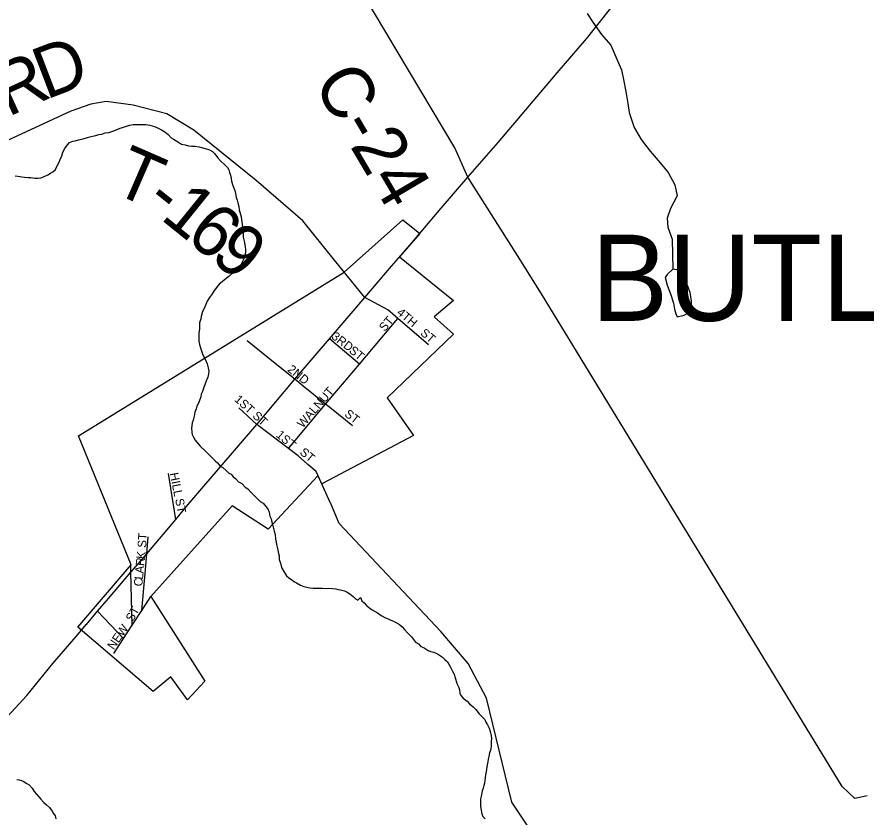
# Model space of a CAD drawing. Extents: x 1310247 to 1664935, y 284496 to 704931.
# Drawn here: x 1517006 to 1521928, y 475811 to 480448 of the extents above; entities that cross this region are included whole.
import ezdxf

# ---------------------------------------------------------------- set-up
doc = ezdxf.new("R2010")
doc.units = 0
for name, color, linetype in [('GM_X_Corporation_Text', 7, 'Continuous'), ('GM_X_County_Road_Text', 7, 'Continuous'), ('GM_X_County_Subdivision_Text', 7, 'Continuous'), ('GM_X_Interchange_Ramps', 7, 'Continuous'), ('GM_X_Interstate_Shield', 7, 'Continuous'), ('GM_X_Major_Lake_Text', 7, 'Continuous'), ('GM_X_Minor_River', 7, 'Continuous'), ('GM_X_Minor_River_Text', 7, 'Continuous'), ('GM_X_Rail_Line', 7, 'Continuous'), ('GM_X_Township_Road', 7, 'Continuous'), ('GM_X_Township_Subdivision', 7, 'Continuous')]:
    doc.layers.add(name, color=color, linetype=linetype)

msp = doc.modelspace()

# ---------------------------------------------------------------- linework, layer by layer
at = {"layer": 'GM_X_Corporation_Text'}
for points in [[(1519022.7, 478822.2), (1518922.3, 478945.7)], [(1519391.5, 478548), (1519214.3, 478700.7), (1519155.9, 478751), (1519022.7, 478822.2)], [(1518579.4, 477947.8), (1518795.1, 478203.5), (1518990.4, 478435.1), (1519214.3, 478700.7)], [(1518503.1, 478439.2), (1518340.5, 478570.4)], [(1518990.4, 478435.1), (1518817.4, 478581.6)], [(1518665.7, 478308), (1518615.5, 478348.5), (1518503.1, 478439.2), (1518503.1, 478439.2)], [(1518828.2, 478176.7), (1518795.1, 478203.5), (1518665.7, 478308), (1518665.7, 478308)], [(1518396.9, 478086.2), (1518291.5, 478182.4)], [(1518950.2, 478078.3), (1518828.3, 478176.7), (1518828.2, 478176.7)], [(1518690.6, 477856.2), (1518636.4, 477904.6), (1518579.4, 477947.8), (1518396.9, 478086.2)], [(1517926.7, 477536.3), (1517883.5, 477802.1)], [(1517748.1, 477221.8), (1517748.1, 477221.8), (1517758, 477336.4), (1517766.5, 477435.6)], [(1517673.9, 476923.2), (1517666.3, 477229.3), (1517665, 477279.4)], [(1517729.7, 477008.1), (1517748.1, 477221.8)], [(1517566.4, 476759.3), (1517622.7, 476845.1), (1517673.9, 476923.2), (1517729.7, 477008.1), (1517782.5, 477088.5)], [(1517622.7, 476845.1), (1517473, 477003.4)]]:
    msp.add_lwpolyline(points, dxfattribs=at)
at = {"layer": 'GM_X_County_Road_Text'}
for points in [[(1519620.1, 479519.3), (1519543.9, 479689.5), (1518086.2, 482133.9), (1517928.7, 482398), (1517212.9, 483520.2), (1516403.1, 484798.2), (1516312.7, 484932), (1516127.9, 485059.2), (1514499.3, 485736.3), (1513434.5, 486184.4), (1513168.3, 486296.4), (1513099.4, 486326.7), (1513095.7, 486328.3)], [(1521933.8, 475934.2), (1521863.3, 475919.2), (1521790, 475988.5), (1520046.9, 478843.4), (1519907.8, 479066.2), (1519620.1, 479519.3)], [(1518823.6, 477630), (1518739.4, 477812.8), (1518691.8, 477855.1), (1518690.6, 477856.2)], [(1522264.5, 472942.8), (1521880.2, 473029), (1521078.1, 473239.9), (1521032.3, 473295.2), (1520985.4, 473351.7), (1520249.2, 475202.2), (1520096.8, 475603.6), (1519974.5, 475745.9), (1519874.5, 475897.9), (1519727.2, 476499.8), (1519621.9, 476700), (1519462.1, 476887), (1518873.3, 477511.8), (1518828.8, 477618.8), (1518824.3, 477628.5), (1518823.6, 477630)]]:
    msp.add_lwpolyline(points, dxfattribs=at)
at = {"layer": 'GM_X_County_Subdivision_Text'}
msp.add_lwpolyline([(1518922.3, 478945.7), (1518846.8, 479038.5), (1518663.6, 479265.9), (1518392, 479500.8), (1518031, 479791.2), (1517873.8, 479885.9), (1517679.7, 479937), (1517523.4, 479957.5), (1517432.8, 479942.9), (1517317.7, 479902.5), (1516435.6, 479495), (1516363.2, 479488.1), (1516319.2, 479500.8), (1516236.5, 479606.4), (1515591.9, 480667.5), (1515409.9, 480969), (1515292.4, 481165.4), (1515235.5, 481382.9), (1514730, 484372), (1514499.3, 485736.3), (1514243.3, 487095.9), (1514226.6, 487186.7), (1514205.6, 487301.5)], dxfattribs=at)
at = {"layer": 'GM_X_Interstate_Shield'}
for points in [[(1519245.5, 479082.2), (1519295.3, 479139), (1519464, 479339), (1519620.1, 479519.3), (1519795, 479721.2), (1519976.2, 479934.9), (1520136.6, 480123.1), (1520307.3, 480321), (1520470.2, 480525.2), (1520624.2, 480701.5), (1520838.8, 480956.4), (1520968, 481111.4), (1521045, 481201.5), (1521110.2, 481300.1), (1521175.5, 481400.6), (1521249.6, 481529), (1521340.4, 481679), (1521435.3, 481828.9), (1521534.5, 481990.7), (1521662.7, 482179.8), (1521781, 482377.2), (1521890.4, 482540.7), (1521936.1, 482591.7)], [(1519176.5, 479003.4), (1519244.4, 479080.9), (1519245.5, 479082.2)], [(1518396.9, 478086.2), (1518615.5, 478348.5), (1518817.4, 478581.6), (1519022.7, 478822.2), (1519176.5, 479003.4), (1519176.5, 479003.4)], [(1518054.7, 477687.2), (1518054.7, 477687.2), (1518172.7, 477825.7), (1518396.9, 478086.2)], [(1517407.6, 476926.5), (1517408.3, 476927.4), (1517473, 477003.4), (1517535.3, 477076.8), (1517666.3, 477229.3), (1517737.3, 477312), (1517758, 477336.4), (1517926.7, 477536.3), (1517987.3, 477608), (1518054.7, 477687.2)], [(1516502.5, 475903.6), (1516547, 475956.4), (1516715.8, 476154.4), (1516790.5, 476232.5), (1516927.2, 476369.2), (1517062.3, 476515.9), (1517212.5, 476700.4), (1517360.3, 476870.9), (1517407.6, 476926.5)]]:
    msp.add_lwpolyline(points, dxfattribs=at)
at = {"layer": 'GM_X_Major_Lake_Text'}
msp.add_lwpolyline([(1517358, 476910.6), (1517668, 477272), (1517362.1, 478021), (1518903.3, 478969.1), (1519242.8, 479272.4), (1519341.4, 479193.7), (1519223.6, 479057.1), (1519535.4, 478805), (1519424.2, 478709.6), (1519536, 478610.3), (1519151.8, 478241.4), (1519304.5, 478022.6), (1518772.3, 477741.4), (1518750.2, 477789.4), (1518461, 477479.5), (1518253.6, 477615.6), (1517782.5, 477088.5), (1518094.6, 476598.5), (1517995.1, 476490.8), (1517898.3, 476623.9), (1517795.4, 476538.4)], close=True, dxfattribs=at)
at = {"layer": 'GM_X_Minor_River'}
for points in [[(1520807.6, 478986.8), (1520774.7, 478955.3), (1520764.3, 478937.4), (1520775.5, 478893), (1520794.7, 478842.5), (1520811.8, 478789.9), (1520817.2, 478753.7), (1520824.7, 478727.4), (1520832.4, 478709.2), (1520873, 478720.4), (1520899.4, 478734), (1520918.1, 478761.7), (1520916.8, 478799.9), (1520907.8, 478850.3)], [(1520907.8, 478850.3), (1520892.4, 478890.8), (1520865, 478933.5), (1520853.8, 478977.9), (1520807.6, 478986.8)]]:
    msp.add_lwpolyline(points, dxfattribs=at)
at = {"layer": 'GM_X_Minor_River_Text'}
for points in [[(1520310.4, 480468.5), (1520343.7, 480417.7), (1520394.7, 480346.4), (1520448, 480285.1), (1520482.7, 480204.1), (1520509.7, 480141.3), (1520522.7, 480084.8), (1520535.4, 480016.3), (1520546.2, 479945.8), (1520555.2, 479893.4), (1520583.7, 479806.5), (1520624.7, 479737.4), (1520675.8, 479670.2), (1520735, 479602.8), (1520780.2, 479545.6), (1520819.2, 479474.6), (1520832.1, 479412.1), (1520794.3, 479338.5), (1520775.1, 479282.6), (1520778.1, 479230.4), (1520804.9, 479159.6), (1520807.6, 478986.8)], [(1516994.6, 479527.2), (1517010.6, 479524.8), (1517034.7, 479522.2), (1517048.7, 479519.9), (1517070.7, 479517.4), (1517086.8, 479517), (1517108.8, 479514.4), (1517128.9, 479514), (1517143, 479515.6), (1517159.2, 479521.2), (1517183.6, 479532.7), (1517199.9, 479542.3), (1517214.1, 479550), (1517228.5, 479563.7), (1517237, 479581.6), (1517249.7, 479605.4), (1517256.1, 479621.2), (1517264.7, 479643.1), (1517271.2, 479665), (1517283.8, 479684.8), (1517298.4, 479706.5), (1517310.8, 479720.3), (1517329, 479727.8), (1517343.1, 479729.5), (1517361.4, 479735.1), (1517379.5, 479738.7), (1517395.7, 479744.3), (1517414, 479749.9), (1517428.1, 479753.6), (1517444.3, 479757.2), (1517462.4, 479760.8), (1517480.7, 479766.3), (1517496.8, 479768), (1517517, 479775.5), (1517537.2, 479779), (1517561.5, 479786.5), (1517577.7, 479792.1), (1517604.1, 479803.5), (1517618.3, 479807.2), (1517640.5, 479814.6), (1517660.8, 479820.2), (1517678.9, 479823.8), (1517695.1, 479825.4), (1517715.1, 479824.9), (1517739.2, 479824.3), (1517753.3, 479824), (1517775.3, 479821.4), (1517803.2, 479812.7), (1517817.1, 479806.4), (1517842.9, 479793.7), (1517862.7, 479781.2), (1517882.4, 479766.7), (1517900.1, 479748.2), (1517913.9, 479739.8), (1517941.6, 479723.1), (1517959.4, 479710.7), (1517981.4, 479706.1), (1517999.3, 479701.7), (1518017.4, 479699.2), (1518037.4, 479698.7), (1518061.5, 479696.1), (1518075.4, 479691.8), (1518097.4, 479685.2), (1518121.3, 479678.7), (1518139.1, 479668.2), (1518152.8, 479653.8), (1518168.4, 479633.4), (1518186, 479614.9), (1518211.5, 479590.2), (1518225.2, 479575.8), (1518232.9, 479561.6), (1518238.6, 479547.4), (1518244.2, 479531.2), (1518247.7, 479511.1), (1518249.4, 479497), (1518256.8, 479470.7), (1518268.1, 479442.4), (1518271.7, 479424.2), (1518277.2, 479404), (1518282.8, 479385.8)], [(1518282.8, 479385.8), (1518286.4, 479369.7), (1518291.9, 479349.5), (1518293.4, 479329.4), (1518300.8, 479303.1), (1518304.5, 479289), (1518309.8, 479258.8), (1518311.4, 479244.7), (1518314.8, 479216.5), (1518316.1, 479188.4), (1518317.7, 479172.3), (1518324.9, 479140), (1518328.3, 479115.8), (1518329.9, 479099.8), (1518329.5, 479081.7), (1518327.1, 479067.7), (1518324.8, 479053.7), (1518316.3, 479037.9), (1518309.9, 479022), (1518301.5, 479008.1), (1518285, 478990.5), (1518272.6, 478976.7), (1518258.3, 478967), (1518233.7, 478943.6), (1518219.3, 478931.9), (1518194.7, 478912.4), (1518178.3, 478898.8), (1518161.7, 478879.1), (1518147.2, 478859.4), (1518132.6, 478837.6), (1518122.1, 478821.8), (1518107.6, 478800.1), (1518101.1, 478782.2), (1518094.7, 478768.3), (1518088.3, 478754.4), (1518082, 478740.5), (1518073.2, 478712.7), (1518070.9, 478698.7), (1518064.3, 478674.8), (1518063.8, 478656.7), (1518063.4, 478640.7), (1518060.8, 478614.6), (1518060.4, 478598.6), (1518060, 478584.6), (1518059.6, 478568.5), (1518063.2, 478550.4), (1518068.7, 478530.2), (1518078.2, 478507.9), (1518083.8, 478489.7), (1518095.3, 478469.3), (1518102.9, 478451.1), (1518108.6, 478436.9), (1518114.1, 478414.7), (1518117.6, 478394.6), (1518115.2, 478380.6), (1518112.7, 478360.6), (1518104.2, 478342.7), (1518095.5, 478316.8), (1518089.2, 478303), (1518080.5, 478277.1), (1518074.1, 478261.2), (1518071.7, 478247.2), (1518065.3, 478231.3), (1518058.7, 478209.4), (1518048.2, 478191.6), (1518043.9, 478177.6), (1518037.4, 478157.7), (1518032.7, 478133.8), (1518026.2, 478111.8), (1518021.8, 478095.9), (1518019.3, 478077.9), (1518016.9, 478063.9), (1518018.4, 478041.8), (1518022.1, 478027.7), (1518029.8, 478013.4), (1518039.3, 477995.1), (1518056.9, 477974.6), (1518068.6, 477958.3), (1518096.1, 477933.6), (1518111.7, 477917.1), (1518129.4, 477900.7), (1518154.9, 477876), (1518168.7, 477863.6), (1518184.3, 477845.2), (1518198.1, 477836.8), (1518217.8, 477820.3), (1518233.5, 477803.9), (1518247.4, 477797.5), (1518259.1, 477783.2), (1518272.9, 477772.8), (1518290.5, 477754.3), (1518308.3, 477743.9), (1518327.9, 477723.3), (1518343.7, 477712.9), (1518359.4, 477696.5), (1518382.8, 477671.8), (1518416.2, 477638.9), (1518432, 477630.5), (1518447.6, 477610.1), (1518461.3, 477593.7), (1518466.9, 477577.5)], [(1518466.9, 477577.5), (1518472.4, 477555.3), (1518480, 477539.1), (1518483.6, 477520.9), (1518487.2, 477506.8), (1518492.6, 477482.6), (1518496.3, 477468.5), (1518501.8, 477448.3), (1518505.2, 477422.1), (1518508.8, 477403.9), (1518510.4, 477389.8), (1518517.7, 477359.6), (1518519.4, 477345.5), (1518524.9, 477325.3), (1518526.4, 477303.2), (1518533.9, 477282.9), (1518539.3, 477256.7), (1518552.8, 477234.3), (1518568.2, 477209.9), (1518582, 477197.5), (1518597.8, 477187.1), (1518611.6, 477176.7), (1518625.5, 477168.4), (1518649.2, 477155.8), (1518669.1, 477147.2), (1518685.1, 477142.8), (1518703.1, 477140.4), (1518723.1, 477137.9), (1518739.2, 477137.5), (1518763.3, 477137), (1518777.3, 477136.6), (1518793.4, 477136.2), (1518811.5, 477137.8), (1518835.6, 477135.2), (1518853.6, 477132.8), (1518867.6, 477130.4), (1518881.6, 477128.1), (1518903.5, 477121.5), (1518919.4, 477115.1), (1518935.2, 477104.7), (1518955, 477090.2), (1518968.7, 477075.8), (1518982.5, 477067.5), (1518997, 477083.2), (1519004.6, 477064.9), (1519018.3, 477052.6), (1519032, 477036.2), (1519051.7, 477021.7), (1519065.5, 477011.3), (1519095.2, 476994.5), (1519116.9, 476980), (1519142.7, 476965.3), (1519156.6, 476958.9), (1519172.5, 476952.5), (1519188.4, 476946.1), (1519206.2, 476935.7), (1519224.1, 476927.2), (1519237.8, 476912.8), (1519251.5, 476898.5), (1519269.1, 476878), (1519292.6, 476855.3), (1519316, 476824.7), (1519333.8, 476814.2), (1519347.5, 476799.8), (1519365.4, 476791.4), (1519389.1, 476776.8), (1519403, 476770.4), (1519423, 476765.9), (1519442.9, 476757.4), (1519472.5, 476738.6), (1519486.2, 476724.3), (1519501.9, 476709.8), (1519517.3, 476683.4), (1519532.7, 476652.9), (1519540.3, 476638.7), (1519544, 476624.5), (1519557, 476582.1), (1519566.5, 476561.8), (1519570.2, 476547.7), (1519573.8, 476529.5), (1519579.4, 476515.3), (1519593.1, 476501), (1519614.8, 476482.4), (1519628.5, 476468), (1519650.1, 476449.4), (1519665.8, 476435), (1519685.3, 476408.5), (1519702.9, 476392), (1519718.6, 476375.5), (1519724.3, 476361.4), (1519733.9, 476345.1), (1519743.5, 476326.8), (1519749, 476306.6), (1519754.5, 476284.4), (1519756, 476266.3), (1519755.6, 476248.2), (1519755.2, 476234.2), (1519754.9, 476220.2), (1519750.3, 476196.2), (1519745.9, 476182.3), (1519741.4, 476162.3)], [(1519741.4, 476162.3), (1519737, 476146.4), (1519734.6, 476130.4), (1519729.9, 476104.4), (1519727.4, 476084.4), (1519722.7, 476056.4), (1519720.2, 476038.4), (1519717.8, 476022.4), (1519715.5, 476008.4), (1519713.1, 475994.4), (1519708.7, 475978.5), (1519702.3, 475962.6), (1519697.7, 475940.6), (1519693.1, 475916.7), (1519692.6, 475898.6), (1519692, 475874.5), (1519695.7, 475860.4), (1519701, 475830.2), (1519706.6, 475814), (1519720.4, 475801.6)], [(1517004.1, 476029.6), (1517018.1, 476027.3), (1517032, 476022.9), (1517045.9, 476016.6), (1517059.8, 476008.2), (1517075.6, 475997.8), (1517093.2, 475979.3), (1517104.8, 475959), (1517118.5, 475944.6), (1517132.1, 475928.2), (1517143.8, 475913.9), (1517161.4, 475895.4), (1517177.2, 475881), (1517194.9, 475866.5), (1517210.4, 475846.1), (1517218.1, 475831.8), (1517227.8, 475817.5), (1517231.4, 475801.4)]]:
    msp.add_lwpolyline(points, dxfattribs=at)

# ---------------------------------------------------------------- texts
at = {"layer": 'GM_X_Interchange_Ramps'}
msp.add_text('BUTLERVILLE', height=500, rotation=0, dxfattribs=at).set_placement((1520334.9, 478686.5))
at = {"layer": 'GM_X_Rail_Line'}
for s, rotation, p in [('4TH', 319.9026, (1519203.8, 478727.8)), ('ST', 49.7704, (1519137.7, 478621.1)), ('3RD', 322.6979, (1518825, 478587.3)), ('ST', 320.1908, (1519340.2, 478609.1)), ('ST', 320.2016, (1518926.6, 478507.8)), ('2ND', 321.0054, (1518570.1, 478397.9)), ('WALNUT', 49.0834, (1518662.6, 478062.4)), ('1ST ST', 317.8142, (1518262.5, 478226)), ('ST', 322.4371, (1518899.9, 478138.5)), ('1ST', 318.6754, (1518503.9, 478019.7)), ('ST', 320.2016, (1518640.6, 477918.2)), ('HILL', 280.9556, (1517891.4, 477802.8)), ('ST', 280.6279, (1517922.2, 477653.1)), ('ST', 86.1733, (1517753.9, 477370.4)), ('K', 83.1433, (1517747, 477303.6)), ('A', 84.5503, (1517739.1, 477220.7)), ('R', 84.565, (1517743.2, 477264.5)), ('L', 84.566, (1517735.7, 477185.7)), ('C', 84.5528, (1517732, 477146.3)), ('ST', 60.2568, (1517676, 476938.9)), ('NEW', 55.2996, (1517566.4, 476776.8))]:
    msp.add_text(s, height=50, rotation=rotation, dxfattribs=at).set_placement(p)
at = {"layer": 'GM_X_Township_Road'}
msp.add_text('C-24', height=300, rotation=300.5531, dxfattribs=at).set_placement((1518718.1, 480066))
at = {"layer": 'GM_X_Township_Subdivision'}
for s, rotation, p in [('D', 21.0242, (1517172.6, 479966.6)), ('R', 24.5434, (1516952.9, 479866.2)), ('T', 336.4857, (1517546.9, 479436)), ('-', 321.5218, (1517735, 479357.1)), ('1', 321.0606, (1517830.9, 479280.8)), ('6', 320.8867, (1517974.5, 479164.8)), ('9', 320.8387, (1518117.8, 479048.3))]:
    msp.add_text(s, height=300, rotation=rotation, dxfattribs=at).set_placement(p)

doc.saveas('drawing.dxf')
